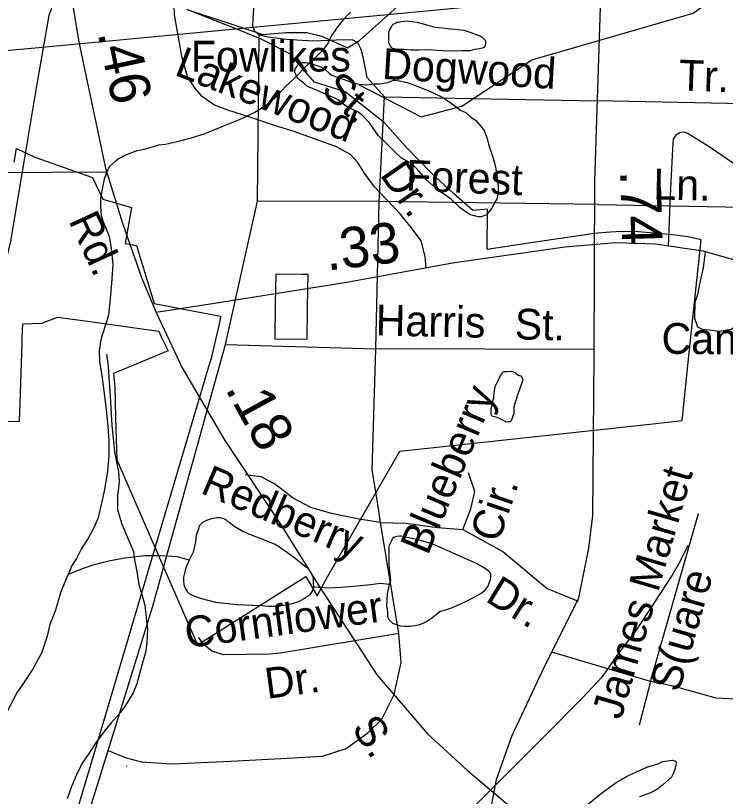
# Model space of a CAD drawing. Extents: x 2169602 to 2449496, y 721995 to 810662.
# Drawn here: x 2429355 to 2431547, y 800511 to 802920 of the extents above; entities that cross this region are included whole.
import ezdxf

# ---------------------------------------------------------------- set-up
doc = ezdxf.new("R2010")
doc.units = 0
doc.layers.add('Default', color=7, linetype='Continuous')

msp = doc.modelspace()

# ---------------------------------------------------------------- linework, layer by layer
at = {"layer": 'Default'}
for p, q in [((2430089.2, 802885), (2431111.8, 802981.7)), ((2429415.6, 802821.2), (2430089.2, 802885)), ((2430478.1, 802346.4), (2430494.6, 802669.5)), ((2430494.6, 802669.5), (2431149.8, 802657.7)), ((2432033.7, 802638.8), (2431149.8, 802657.7)), ((2429021.6, 802433.7), (2429635.3, 802438.1)), ((2430478.1, 802346.4), (2430102.2, 802347.7)), ((2430467.3, 801892.1), (2430478.1, 802346.4)), ((2431153.6, 802337.4), (2430478.1, 802346.4)), ((2431153.6, 802337.4), (2432037.5, 802320.9)), ((2429778.4, 801094.9), (2430003.2, 801905.1)), ((2431141, 801889.8), (2430467.3, 801892.1)), ((2431315.6, 800865.9), (2431463.2, 801384.3)), ((2429641.4, 800652.1), (2429778.4, 801094.9)), ((2431315.6, 800865.9), (2431010.5, 800955.6)), ((2431315.6, 800865.9), (2431280.9, 800730.3)), ((2429577.9, 800448.8), (2429641.4, 800652.1)), ((2429641.4, 800652.1), (2429697, 800629.6)), ((2429696.8, 800604.8), (2429698.4, 800604.3))]:
    msp.add_line(p, q, dxfattribs=at)
for points in [[(2430415.7, 802706.6), (2430607.8, 802607.6), (2430732.7, 802641.1), (2430948.8, 802784.3), (2431446.7, 802928.2), (2431629.8, 803062.3), (2431744.8, 803214.1), (2431876.7, 803506.6), (2432158.8, 803691.1), (2432331.7, 803884.4), (2432512.8, 804261.2), (2432536.8, 804385.3), (2432602.8, 804511.9), (2432768.7, 804587.3), (2433050.8, 804663.5), (2433358.8, 804785.1), (2433540.7, 805017.6), (2433673.8, 805044.4), (2433677.6, 805044.5)], [(2429782.2, 804465.5), (2429781.2, 804206.8), (2429773.9, 803886.4), (2429760.3, 803553.4), (2429753.5, 803108.4), (2429680.2, 803106.3), (2429601.7, 803093.7), (2429542.1, 803065.5), (2429488.7, 803003.7), (2429458.4, 802920.9), (2429419.2, 802697.9), (2429384.6, 802493.7), (2429340.1, 802224.6), (2429314, 802116.8), (2429265.9, 802000.5), (2429193.1, 801883.2), (2428936.8, 801522), (2428586.2, 801029.8), (2428381.7, 800753.4), (2428101.2, 800362.8), (2428060.7, 800313.9)], [(2429370.3, 804382.1), (2429394.4, 804088.9), (2429421.6, 803714), (2429468.7, 803360.1), (2429506.4, 803108.8), (2429550.3, 802838.6), (2429633, 802449.1), (2429685.3, 802279.4), (2429743.9, 802111.9), (2429789.4, 802004)], [(2430822.9, 800470.7), (2430839.6, 800562.8), (2430887.8, 800696.9), (2430980.9, 800895.8), (2431093.9, 801124.1), (2431125.3, 801277), (2431137.8, 801377.5), (2431141, 801871.7), (2431143.1, 802409.9), (2431160.9, 802946.1), (2431159.8, 803735.6), (2431159.8, 803966), (2431176.6, 804215.2), (2431178.6, 804355.5)], [(2430622.6, 802141.2), (2430619.3, 802177.4), (2430607, 802225.3), (2430580.7, 802260.8), (2430542.1, 802308.7), (2430463.4, 802392.4), (2430434.1, 802431), (2430410.9, 802468.1), (2430389.3, 802491.3), (2430344.5, 802516), (2430292, 802534.5), (2430214.9, 802562.3), (2430154.7, 802580.9), (2430079, 802607.1), (2430011.1, 802628.7), (2429969.4, 802644.2), (2429932.5, 802669.5), (2429909.4, 802695.8), (2429886.2, 802732.9), (2429869.2, 802790), (2429846.1, 802922.9), (2429839.9, 803112.6)], [(2430089.2, 802885), (2430088, 802889), (2430088.4, 802910.9), (2430101.9, 803108.1)], [(2431433.4, 801870.3), (2431471.9, 802228.8), (2431431.4, 802237.3), (2431421.9, 802238.6), (2431383.4, 802244.1), (2431278.4, 802253.2), (2431238.2, 802254), (2431208.4, 802253), (2431192.2, 802252.5), (2431151.9, 802249), (2431134.7, 802246.9), (2431100.2, 802241.8), (2430952.7, 802220.4), (2430810.9, 802198.8), (2430811.9, 802322.9), (2430766.9, 802318.4), (2430706.7, 802372.4), (2430638.4, 802435.1), (2430559.9, 802514.9), (2430494.4, 802589.9), (2430372.9, 802685.4), (2430277.7, 802715.1), (2430202.7, 802801.6), (2430157.2, 802825.6), (2430111.9, 802849.1), (2430043.7, 802876), (2429883.7, 802938.8), (2430016.4, 802895.7), (2430118.9, 802862), (2430189.4, 802868.3), (2430254.7, 802868.5), (2430300.7, 802857.3), (2430379.9, 802820.6), (2430417.4, 802844), (2430543.9, 802956.7)], [(2431433.4, 801870.3), (2431471.9, 802228.8), (2431431.4, 802237.3), (2431421.9, 802238.6), (2431383.4, 802244.1), (2431278.4, 802253.2), (2431238.2, 802254), (2431208.4, 802253), (2431192.2, 802252.5), (2431151.9, 802249), (2431134.7, 802246.9), (2431100.2, 802241.8), (2430952.7, 802220.4), (2430810.9, 802198.8), (2430811.9, 802322.9), (2430766.9, 802318.4), (2430706.7, 802372.4), (2430638.4, 802435.1), (2430559.9, 802514.9), (2430494.4, 802589.9), (2430372.9, 802685.4), (2430277.7, 802715.1), (2430202.7, 802801.6), (2430157.2, 802825.6), (2430111.9, 802849.1), (2430043.7, 802876), (2429883.7, 802938.8), (2430016.4, 802895.7), (2430118.9, 802862), (2430189.4, 802868.3), (2430254.7, 802868.5), (2430300.7, 802857.3), (2430379.9, 802820.6), (2430417.4, 802844), (2430543.9, 802956.7)], [(2430389.6, 802930.7), (2430365.6, 802906.7), (2430347.5, 802882.7), (2430330.1, 802856.5), (2430319.9, 802836.6), (2430302.2, 802812.1), (2430282.3, 802791.9), (2430254.6, 802766.1), (2430216.7, 802727.6), (2430189, 802701.4), (2430155.4, 802665.5), (2430125.5, 802641.2), (2430093.7, 802620.9), (2430046.1, 802598.5), (2429993.8, 802578), (2429939.9, 802555.7), (2429896.4, 802541.6), (2429854.4, 802531.3), (2429818.5, 802522.9), (2429796.6, 802521), (2429756.6, 802508.3), (2429726.6, 802502.3), (2429694.4, 802490.1), (2429672.9, 802478), (2429663.1, 802469.7), (2429644.6, 802453.8), (2429636.8, 802437.6), (2429629, 802415.7), (2429623.3, 802389.8), (2429617.6, 802357.8), (2429618, 802331.7), (2429619.6, 802303.5), (2429626.2, 802283.9), (2429644.2, 802239.7), (2429650.8, 802201.8), (2429655.1, 802152.1), (2429651.4, 802093.8), (2429646.1, 802035.9), (2429642.4, 801995.9), (2429634.6, 801971.9), (2429624.1, 801937.7), (2429618.6, 801919.9), (2429613, 801885.9), (2429614.9, 801851.9), (2429621.7, 801809.9), (2429630.1, 801745.8), (2429636.2, 801694.1), (2429640.3, 801652.1), (2429642.8, 801608), (2429643.2, 801562.1), (2429639.5, 801514), (2429629.7, 801457.9), (2429620.2, 801415.9), (2429610.4, 801371.9), (2429598.7, 801343.7), (2429578.8, 801305.7), (2429558.9, 801275.5), (2429543.3, 801245.4), (2429529.4, 801223.5), (2429517.5, 801195.3)], [(2430627.6, 802890.7), (2430649.6, 802884.5), (2430671.9, 802882.8), (2430699.6, 802879), (2430721.6, 802877.3), (2430739.4, 802875.4), (2430763.6, 802867.3), (2430777.5, 802861.5), (2430789.6, 802857.6), (2430795.8, 802853.5), (2430799.7, 802849.7), (2430803.8, 802845.8), (2430805.6, 802841.9), (2430805.8, 802837.8), (2430805.6, 802833.8), (2430803.8, 802825.5), (2430801.9, 802821.7), (2430795.6, 802819.8), (2430787.6, 802817.8), (2430772.4, 802815.7), (2430758.1, 802811.3), (2430733.9, 802811.3), (2430692.2, 802810.7), (2430656.3, 802812.5), (2430630.3, 802814.4), (2430600, 802814.1), (2430576.2, 802814.1), (2430554, 802815.8), (2430537.8, 802815.8), (2430524.1, 802817.9), (2430520.4, 802817.6), (2430515.9, 802822), (2430512.4, 802825.8), (2430508.1, 802835.7), (2430508.1, 802853.5), (2430507.7, 802867.4), (2430509.5, 802875.6), (2430515.5, 802885.7), (2430517.5, 802889.8), (2430521.4, 802893.7), (2430525.7, 802895.9), (2430531.9, 802899.8), (2430537.4, 802899.8), (2430545.4, 802901.9), (2430563.7, 802904), (2430577.2, 802901.9), (2430595.2, 802900.4), (2430627.6, 802890.7)], [(2430494.6, 802669.5), (2430440.6, 802729.8), (2430429.8, 802788), (2430422.4, 802816.1), (2430412.8, 802834.3), (2430397, 802844.6), (2430371, 802845.2), (2430272.9, 802841.2), (2430191.1, 802846.8), (2430135.2, 802854), (2430107.4, 802860.6), (2430093.6, 802870.8), (2430089.2, 802885)], [(2430102.2, 802347.7), (2430107.4, 802860.6)], [(2429139.4, 802826.1), (2429324.6, 802812.6), (2429415.6, 802821.2)], [(2430676.7, 802666.5), (2430682.9, 802662.7), (2430707.3, 802644.9), (2430729.2, 802629), (2430745.4, 802621.3), (2430761.2, 802607.1), (2430775.4, 802597.3), (2430789.7, 802581.7), (2430801.6, 802565.8), (2430809.8, 802543.8), (2430817.8, 802517.8), (2430830.1, 802479.9), (2430836.5, 802453.8), (2430842.2, 802420), (2430844.9, 802392.1), (2430844.7, 802375.9), (2430843.2, 802363.9), (2430841.2, 802354.1), (2430837.1, 802347.8), (2430827.2, 802329.8), (2430825.4, 802325.6), (2430817.4, 802315.9), (2430809.2, 802305.8), (2430799.1, 802301.6), (2430791.6, 802299.5), (2430783.6, 802299.5), (2430775.4, 802301.5), (2430767.2, 802303.6), (2430759.4, 802305.2), (2430749.3, 802311.2), (2430727.4, 802327.1), (2430701.1, 802353), (2430667.3, 802376.7), (2430644.7, 802394.7), (2430622.8, 802414.2), (2430600.4, 802440.4), (2430580.4, 802462.1), (2430546.1, 802481.8), (2430527.9, 802497.5), (2430498.1, 802527.6), (2430475.8, 802549.3), (2430459.4, 802573.2), (2430447.7, 802589.2), (2430427, 802611), (2430413.2, 802622.8), (2430383.3, 802636.7), (2430373.2, 802642.6), (2430351.1, 802660.5), (2430339, 802666.4), (2430321, 802674), (2430307.2, 802680.2), (2430274.6, 802694), (2430256.8, 802701.6), (2430244.9, 802711.5), (2430233, 802721.4), (2430226.6, 802727.6), (2430222.5, 802733.5), (2430220.3, 802737.5), (2430218.2, 802743.5), (2430216.4, 802747.4), (2430218.2, 802753.6), (2430218.6, 802757.7), (2430222.5, 802761.5), (2430226, 802767.5), (2430230.3, 802771.7), (2430236.5, 802773.6), (2430242.4, 802775.6), (2430252.1, 802775.7), (2430260.3, 802773.7), (2430286.3, 802766.1), (2430298.2, 802761.8), (2430304.4, 802758.1), (2430310.7, 802754.3), (2430324.2, 802742.1), (2430332.2, 802736.4), (2430342.7, 802732.4), (2430372.4, 802722.6), (2430396.8, 802712.9), (2430414.9, 802708.9), (2430438.7, 802706.9), (2430460.8, 802709.3), (2430480.9, 802709.5), (2430492.6, 802711.4), (2430504.9, 802713.6), (2430516.4, 802719.5), (2430522.3, 802721.5), (2430526.6, 802721.6), (2430540.8, 802719.5), (2430564.4, 802713.9), (2430586.9, 802706.1), (2430610.7, 802696.4), (2430642.9, 802682.6), (2430676.7, 802666.5)], [(2431747.8, 802116.6), (2431781.1, 802320.3), (2431499.2, 802513), (2431463.6, 802535.8), (2431430.1, 802556.4), (2431418.2, 802560.7), (2431406.1, 802558.9), (2431394, 802551.2), (2431385.7, 802539.4), (2431383.1, 802509.4), (2431376.2, 802365.6), (2431369.9, 802208.8)], [(2429351, 802468.1), (2429358.5, 802510.1), (2429415, 802483.9), (2429592.5, 802421.2), (2429625.2, 802353.4), (2429713.7, 802328.2), (2429693.5, 802217.1), (2429729, 802210.9), (2429783, 802031.4), (2429988.2, 801992.4), (2429985.5, 801978.9), (2429982.5, 801964.4), (2429959.5, 801863.3), (2429948.2, 801825.9), (2429618.5, 800714.6), (2429540.5, 800451.7)], [(2429351, 802468.1), (2429358.5, 802510.1), (2429415, 802483.9), (2429592.5, 802421.2), (2429625.2, 802353.4), (2429713.7, 802328.2), (2429693.5, 802217.1), (2429729, 802210.9), (2429783, 802031.4), (2429988.2, 801992.4), (2429985.5, 801978.9), (2429982.5, 801964.4), (2429959.5, 801863.3), (2429948.2, 801825.9), (2429618.5, 800714.6), (2429540.5, 800451.7)], [(2430003.2, 801905.1), (2430102.2, 802347.7)], [(2433356.8, 801915), (2432664.1, 801912.9), (2432477.8, 801917.1), (2432347, 801938.1), (2431735.4, 802120.3), (2431478, 802193.6), (2431329.4, 802214.5), (2431208, 802218.7), (2431051.1, 802206.1), (2430704.2, 802155.9), (2430377.7, 802097.2), (2429969.7, 802032.3), (2429789.4, 802004)], [(2431473.9, 801952.5), (2431461.7, 801959.1), (2431452.7, 801985.2), (2431453.6, 802035.5), (2431462.2, 802064), (2431467.9, 802091.5), (2431479.3, 802141.8), (2431484.8, 802191.6)], [(2431630.1, 802150.3), (2431610.7, 802018.9), (2431607.1, 801999.8), (2431593.6, 801972.3), (2431564.2, 801951.5), (2431527.2, 801945.8), (2431495.9, 801949.6), (2431475.9, 801951.5), (2431473.9, 801952.5)], [(2430155.5, 801923.1), (2430255, 801921.9), (2430257, 802015.7), (2430257, 802022.3), (2430258.7, 802121.1), (2430254.2, 802121.2), (2430238.7, 802121.4), (2430158.7, 802122.6), (2430157.2, 802031.2), (2430155.5, 801923.1)], [(2430155.5, 801923.1), (2430255, 801921.9), (2430257, 802015.7), (2430257, 802022.3), (2430258.7, 802121.1), (2430254.2, 802121.2), (2430238.7, 802121.4), (2430158.7, 802122.6), (2430157.2, 802031.2), (2430155.5, 801923.1)], [(2429789.4, 802004), (2429870, 801833.4), (2430001.8, 801609.3), (2430172.9, 801350.6), (2430288, 801165.3), (2430471.1, 800884.7), (2430626.5, 800703.5), (2430750, 800590.4), (2431085.9, 800307.7), (2431401.4, 800035.4), (2431539, 799923.4), (2431689.6, 799777.9), (2431799.5, 799657.4), (2431878.5, 799567.4), (2432024, 799344.3), (2432124.9, 799183.1), (2432224.3, 798994.6), (2432426.8, 798607.2), (2432584.4, 798360)], [(2429294.7, 801666.3), (2429367.2, 801668.8), (2429369.4, 801724.9), (2429375.7, 801909.8), (2429376.2, 801924.4), (2429376.9, 801948), (2429377.7, 801969.3), (2429436.2, 801970.8), (2429484.9, 801989.7), (2429539.4, 801982.2), (2429592.7, 801974.8), (2429701.4, 801959.6), (2429797.2, 801946.5), (2429808.2, 801922.3), (2429808.9, 801920.7), (2429826.7, 801885.4), (2429657.9, 801815.8), (2429661.7, 801775), (2429664.2, 801679.4), (2429667.7, 801549.1), (2429785.4, 801279.8), (2429917.4, 800978.4), (2430206.9, 801161.4), (2430226.9, 801174.1), (2430250.9, 801189.3), (2430285.9, 801130.1), (2430319.7, 801190.3), (2430541.4, 801576.1), (2431312.9, 801659.8), (2431412.9, 801671.3), (2431433.4, 801870.3)], [(2429294.7, 801666.3), (2429367.2, 801668.8), (2429369.4, 801724.9), (2429375.7, 801909.8), (2429376.2, 801924.4), (2429376.9, 801948), (2429377.7, 801969.3), (2429436.2, 801970.8), (2429484.9, 801989.7), (2429539.4, 801982.2), (2429592.7, 801974.8), (2429701.4, 801959.6), (2429797.2, 801946.5), (2429808.2, 801922.3), (2429808.9, 801920.7), (2429826.7, 801885.4), (2429657.9, 801815.8), (2429661.7, 801775), (2429664.2, 801679.4), (2429667.7, 801549.1), (2429785.4, 801279.8), (2429917.4, 800978.4), (2430206.9, 801161.4), (2430226.9, 801174.1), (2430250.9, 801189.3), (2430285.9, 801130.1), (2430319.7, 801190.3), (2430541.4, 801576.1), (2431312.9, 801659.8), (2431412.9, 801671.3), (2431433.4, 801870.3)], [(2430003.2, 801905.1), (2430467.3, 801892.1)], [(2430482.2, 801355.6), (2430472.5, 801419.9), (2430456.5, 801517.6), (2430467.3, 801892.1)], [(2429636.5, 801875.7), (2429641.2, 801839.7), (2429643.3, 801801.7), (2429647.6, 801745.9), (2429650.2, 801689.9), (2429652.3, 801655.9), (2429656.6, 801615.9), (2429660.7, 801573.9), (2429668.9, 801532.1), (2429673.2, 801512), (2429675.5, 801482.1), (2429673.4, 801462.1), (2429669.7, 801439.9), (2429669.9, 801410.3), (2429669.7, 801396.1), (2429674.2, 801382), (2429682.2, 801354.1), (2429694.7, 801324.2), (2429719.1, 801266.5), (2429722.8, 801240.5), (2429729.2, 801204.6), (2429735.7, 801164.7), (2429745.8, 801130.7), (2429754, 801101.1), (2429758.3, 801062.7), (2429762.4, 801026.8), (2429760.6, 800984.9), (2429756.9, 800955), (2429747.2, 800922.8), (2429739.6, 800896.8), (2429729.8, 800858.5), (2429717.9, 800830.7), (2429698.2, 800796.4), (2429678.7, 800768.5), (2429650.2, 800738.3), (2429633, 800716.1), (2429607, 800681.9), (2429581.3, 800643.6), (2429561.4, 800613.8), (2429543.6, 800577.5), (2429527.8, 800541.4), (2429514.3, 800503.3)], [(2430905.2, 801748.5), (2430893.7, 801712.5), (2430893.3, 801692.3), (2430889.6, 801680.7), (2430885.7, 801670.3), (2430881.8, 801666.5), (2430875.8, 801666.6), (2430869.7, 801666.2), (2430855.7, 801674), (2430842, 801680.2), (2430826, 801684.2), (2430823.7, 801688.2), (2430823.7, 801695.9), (2430823.7, 801706.1), (2430831.3, 801742.2), (2430832.8, 801758.3), (2430837.1, 801778.3), (2430844.7, 801794.2), (2430852.5, 801810), (2430857, 801816.2), (2430858.8, 801820), (2430864.8, 801822.4), (2430872.8, 801822.4), (2430884.9, 801822.6), (2430890.6, 801822.5), (2430894.5, 801820.3), (2430899, 801818.4), (2430907, 801810.7), (2430914.8, 801808.8), (2430918.9, 801802.9), (2430920.9, 801796.9), (2430920.5, 801792.9), (2430905.2, 801748.5)], [(2430482.2, 801355.6), (2430416.4, 801366.8), (2430330.9, 801383.9), (2430266.7, 801402.1), (2430212.1, 801431.1), (2430154.3, 801475), (2430113.6, 801497.5), (2430064.4, 801502.8)], [(2430736.5, 801334.7), (2430761.1, 801397.8), (2430772.9, 801451.4), (2430753.6, 801509.2)], [(2432024.7, 801421.9), (2432013.1, 801193.1), (2431989.9, 801100.5), (2431929.9, 800989.9), (2431848.1, 800903.5), (2431772.9, 800857.2), (2431717.9, 800831.1), (2431654.2, 800819.5), (2431579, 800810.8), (2431518.2, 800813.7), (2431385, 800851.4), (2431315.6, 800865.9)], [(2429697, 800629.6), (2429744.1, 800617.9), (2429837.3, 800611.4), (2430020.3, 800620), (2430212.1, 800629.6), (2430303.1, 800635), (2430375.9, 800658.6), (2430443.3, 800706.8), (2430486.1, 800749.6), (2430523.6, 800825.7), (2430546.1, 800924), (2430538.8, 801013.7), (2430482.2, 801355.6)], [(2430275.6, 801156.6), (2430275.4, 801170.4), (2430275.2, 801184.7), (2430269.4, 801198.5), (2430259.4, 801212.6), (2430240.9, 801226.4), (2430217.1, 801246.2), (2430191.1, 801265.9), (2430156.8, 801287.8), (2430108.7, 801307.6), (2430088.8, 801315.1), (2430054.9, 801329.1), (2430032.6, 801343), (2430016.2, 801354.8), (2430006.5, 801362.8), (2429998.3, 801366.9), (2429986.6, 801370.7), (2429976.4, 801370.6), (2429966.3, 801368.5), (2429956.1, 801366.4), (2429944.4, 801362.4), (2429932.3, 801356.2), (2429926.2, 801350.2), (2429922.5, 801345.9), (2429920.6, 801340.1), (2429912.4, 801316.2), (2429910.8, 801296.1), (2429907.1, 801278), (2429903.4, 801264), (2429897, 801251.9), (2429891.3, 801239.8)], [(2430482.2, 801355.6), (2430560.3, 801353.5), (2430657.7, 801340.6), (2430736.5, 801334.7)], [(2430736.5, 801334.7), (2430859.9, 801266.5), (2430996.9, 801151.9), (2431091.7, 801113.6)], [(2430509.3, 801164.3), (2430513.4, 801178.3), (2430509.1, 801224.4), (2430509.1, 801244.2), (2430508.9, 801266.2), (2430508.9, 801274.3), (2430508.5, 801284.1), (2430512.4, 801292.4), (2430516.7, 801300.3), (2430518.6, 801306.1), (2430522.7, 801310.3), (2430526.3, 801312.2), (2430532.3, 801314.2), (2430540.3, 801314.6), (2430546.2, 801314.5), (2430564.7, 801310.5), (2430592.6, 801304.6), (2430640.6, 801290.9), (2430684.4, 801271.3), (2430742.7, 801245.9), (2430777.1, 801230.1), (2430795.4, 801220.1), (2430808.9, 801212.3), (2430815.3, 801206.5), (2430819.2, 801202.3), (2430821.2, 801196.3), (2430821.4, 801192.6), (2430821.2, 801184.5), (2430819.6, 801176.3), (2430817.3, 801170.5), (2430813.4, 801160.1), (2430809.5, 801154.2), (2430801.5, 801144.5), (2430793.5, 801138.4), (2430779.4, 801130), (2430746, 801111.9), (2430723.8, 801101.9), (2430700, 801091.7), (2430682, 801085.5), (2430666, 801081.4), (2430654.1, 801071.4), (2430643.8, 801063.2), (2430626.6, 801051.2), (2430614.5, 801045), (2430602.2, 801040.7), (2430588.5, 801036.7), (2430572.3, 801034.7), (2430556.3, 801034.7), (2430544.2, 801036.5), (2430532.1, 801040.4), (2430520.4, 801044.2), (2430510.1, 801054.3), (2430506, 801062.2), (2430504.4, 801070.2), (2430504.2, 801082.3), (2430501.7, 801098.1), (2430503.4, 801136.4), (2430509.3, 801164.3)], [(2431431, 801285.5), (2431406.3, 801234.2), (2431382.6, 801193.4), (2431268.7, 801020.6), (2431213.1, 800949.2), (2431166.2, 800880.1), (2431105.5, 800815.5), (2430985.9, 800694.9), (2430773.4, 800481.3)], [(2429891.3, 801239.8), (2429855.2, 801249.8), (2429802.9, 801253.2), (2429755.3, 801253.1), (2429691.4, 801246.5), (2429643.4, 801236.4), (2429593.4, 801224), (2429555.4, 801211.5), (2429517.5, 801195.3)], [(2429891.3, 801239.8), (2429881.2, 801215.8), (2429875.9, 801195.9), (2429873.7, 801187.8), (2429873.5, 801174), (2429875.9, 801159.8), (2429881.9, 801148), (2429886, 801141.7), (2429891.9, 801135.9), (2429905.7, 801130.2), (2429929.8, 801122), (2429972.1, 801110.4), (2430002.2, 801106.7), (2430038.1, 801102.9), (2430086.3, 801101.3), (2430116, 801099.6), (2430136.1, 801097.8), (2430165.9, 801097.7), (2430190.1, 801101.8), (2430210.4, 801106), (2430230, 801112.4), (2430243.8, 801120.5), (2430256.1, 801128.3), (2430265.9, 801134.5), (2430271.9, 801144.6), (2430275.6, 801156.6)], [(2429517.5, 801195.3), (2429509.9, 801177.4), (2429494.1, 801139.2), (2429478.3, 801085.2), (2429460.9, 801040.8), (2429453.1, 801005.1), (2429435.5, 800953), (2429407.6, 800902.8), (2429376.2, 800854.4), (2429360.2, 800832.5), (2429344.2, 800800.5), (2429316.7, 800750.2), (2429285.4, 800703.9), (2429259.1, 800661.6), (2429233.7, 800621.7), (2429214, 800589.4), (2429198.4, 800557.2), (2429186.5, 800521.3), (2429172.8, 800477.1)], [(2430509.3, 801164.3), (2430481.4, 801168.1), (2430451.5, 801163.7), (2430409.5, 801159.5), (2430361.7, 801155.4), (2430323.5, 801153), (2430275.6, 801156.6)], [(2430538.8, 801013.7), (2430173.6, 800952.9), (2430138.2, 800949.7), (2429997, 800947.5), (2429961.6, 800959.3), (2429934.9, 800981.8), (2429921, 801001.1)], [(2431120, 800484.7), (2431163.8, 800521), (2431209.6, 800553.5), (2431247.3, 800575.8), (2431283.2, 800591.8), (2431307.4, 800602), (2431341, 800612.3), (2431352.9, 800618.2), (2431369.1, 800620.2), (2431383.1, 800622.6), (2431388.6, 800620.5), (2431392.9, 800620.7), (2431395.1, 800616.7), (2431393.1, 800606.5), (2431389.2, 800590.4), (2431383.5, 800576.7), (2431379.6, 800568.3), (2431373.4, 800564.4), (2431353.3, 800546.4), (2431337.7, 800534.1), (2431327.9, 800528.3), (2431315.8, 800522), (2431281.8, 800509.7)]]:
    msp.add_lwpolyline(points, dxfattribs=at)

# ---------------------------------------------------------------- texts
for s, height, rotation, p in [('.46', 125, 281.9813, (2429608.2, 802866.7)), ('Lakewood', 95, 338.6697, (2429842.1, 802738.4)), ('Dogwood', 95, 356.6699, (2430485.3, 802725.1)), ('Tr.', 95, 357.8389, (2431401.1, 802689.7)), ('St.', 95, 317.5836, (2430294.7, 802685.9)), ('Dr.', 95, 304.9821, (2430477.9, 802429.1)), ('Forest', 95, 357.6511, (2430559.2, 802380.5)), ('Ln.', 95, 358.7275, (2431323.3, 802353.1)), ('.74', 125, 271.6537, (2431221.5, 802441.7)), ('Rd.', 95, 294.7628, (2429518.1, 802288.1)), ('.33', 125, 7.0203, (2430317.3, 802133)), ('Harris', 95, 358.7111, (2430466.3, 801933.6)), ('St.', 95, 358.7111, (2430895.4, 801921.4)), ('Canterbury', 95, 359.5058, (2431349.1, 801876.9)), ('.18', 125, 298.7265, (2430000.8, 801769.6)), ('Blueberry', 95, 67.2287, (2430627.6, 801251.7)), ('Redberry', 95, 336.7585, (2429922.6, 801448.4)), ('James Market ', 95, 73.8439, (2431224.6, 800744.8)), ('Cir.', 95, 71.2987, (2430846.3, 801290.2)), ('S(uare', 95, 73.8439, (2431403.2, 800828.8)), ('Dr.', 95, 328.3832, (2430801.9, 801115)), ('Cornflower', 95, 7.7939, (2429884.4, 800968.1)), ('Dr.', 95, 7.7939, (2430131.7, 800811.6)), ('S. ', 95, 303.6756, (2430390.7, 800721))]:
    msp.add_text(s, height=height, rotation=rotation, dxfattribs=at).set_placement(p)
msp.add_text('Fowlikes', height=95, dxfattribs=at).set_placement((2429896.3, 802747.7))

doc.saveas('drawing.dxf')
